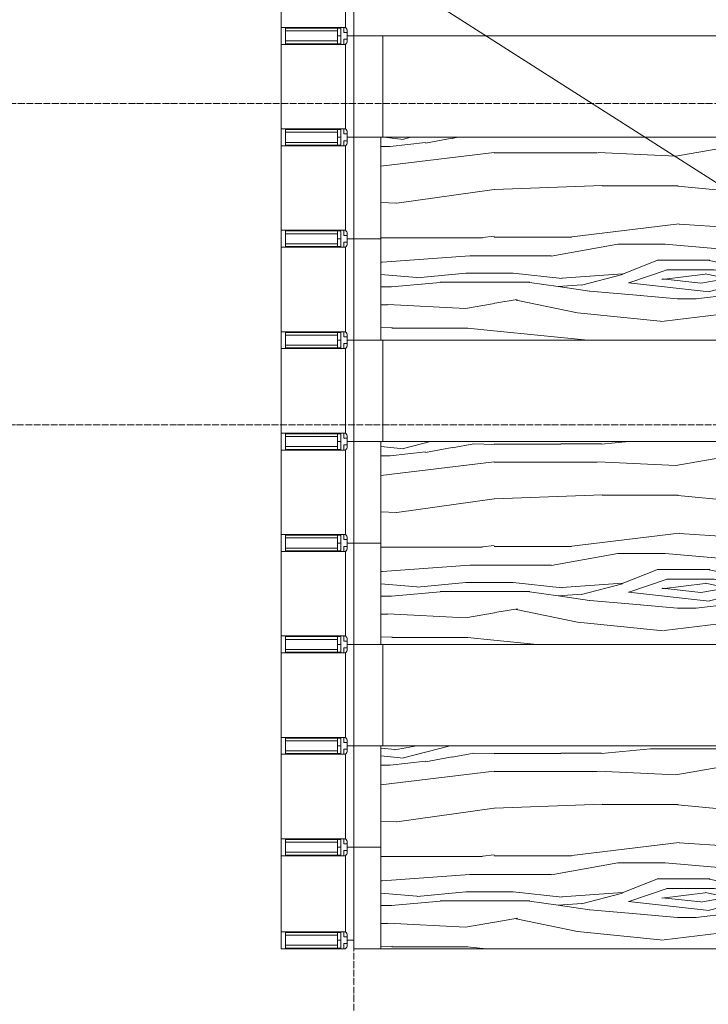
# Model space of a CAD drawing. Header units: millimetres. Extents: x -135639 to 224623, y -383017 to -59102.
# Tile 441 of 494: x 91625 to 93661, y -127836 to -124924. Entities that reach past the tile are written whole.
import ezdxf

# ---------------------------------------------------------------- set-up
doc = ezdxf.new("R2010")
doc.units = ezdxf.units.MM
for name, pattern in [('Линия сетки', [25, 20, -2.5, 0, -2.5]), ('Сверху', [3.96875, 2.38125, -1.5875]), ('Сверху_2_', [4.5, 3, -1.5]), ('Штрих_3_1_5_', [4.5, 3, -1.5])]:
    doc.linetypes.add(name, pattern=pattern)
for name, color, linetype, lineweight in [('A-214-M_CURT_WALL', 7, 'Continuous', 18), ('A-215-M_CURT_PANEL', 7, 'Continuous', 18), ('A-242-M_STAIR', 7, 'Continuous', 18), ('A-242-MB_STAIR', 7, 'Сверху_2_', 18), ('A-280-M_COLUMN', 7, 'Continuous', 18), ('Z-030-M_GRID', 7, 'Continuous', 9), ('Z-060-M_DETAIL', 7, 'Continuous', 18)]:
    doc.layers.add(name, color=color, linetype=linetype, lineweight=lineweight)
pattern_1 = [(355.1009999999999, (-179.329, 195.53), (1525.000381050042, 0.002688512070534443), [180, -10534.143]), (355.1009999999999, (-398.495, 214.669), (1525.000381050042, 0.002688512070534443), [220, -10494.143]), (180, (-398.478, 214.862), (1.120551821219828e-13, 915), [140, -1385]), (189.728, (-538.396, 214.394), (-6099.993634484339, -915.0448398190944), [200, -10630.721]), (180, (-735.439, 180.133), (1.120551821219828e-13, 915), [240, -1285]), (183.814, (-975.4110000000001, 179.712), (-1524.999602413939, 0.001526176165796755), [260, -13495.466]), (356.186, (-1524.957, 180.668), (1524.999602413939, 0.001526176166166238), [290.752, -13464.714]), (356.186, (-89.821, 135.518), (1524.999602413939, 0.001526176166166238), [90, -13665.466]), (352.405, (-159.198, 144.663), (7624.99477556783, -915.0473589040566), [70, -13776.463]), (347.692, (-266.701, 168.047), (4575.000281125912, -914.9986894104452), [110, -17059.631]), (180, (-266.763, 167.758), (1.120551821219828e-13, 915), [155, -1370]), (201.801, (-421.692, 167.581), (-3050.006045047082, -914.9784250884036), [110, -4817.425999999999]), (194.931, (-523.734, 126.479), (-10675.02005840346, -2744.922174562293), [125, -14079.62]), (183.814, (-644.5, 94.28), (-1524.999602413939, 0.001526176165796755), [70, -13685.466]), (358.191, (-59.973, 89.555), (1524.999822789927, -0.006833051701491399), [60, -28929.444]), (190.204, (-59.996, 89.571), (-10674.99922988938, -1830.004678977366), [65, -15430.081]), (190.204, (-124.013, 78.311), (-10674.99922988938, -1830.004678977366), [80, -15415.081]), (186.226, (-202.795, 64.484), (-9149.996860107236, -915.027481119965), [105, -16769.523]), (180, (-307.198, 53.302), (1.120551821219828e-13, 915), [55, -1470]), (355.1009999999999, (-471.788, 62.791), (1525.000381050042, 0.002688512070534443), [110, -10604.143]), (355.1009999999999, (-621.22, 75.829), (1525.000381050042, 0.002688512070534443), [150, -10564.143]), (351.469, (-714.3330000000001, 89.816), (1525.000032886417, -0.006436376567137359), [94.15, -6074.093000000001]), (351.469, (-798.424, 102.213), (1525.000032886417, -0.006436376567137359), [85, -6083.243]), (180, (-798.439, 102.113), (1.120551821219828e-13, 915), [265, -1260]), (185.274, (-1063.438, 102.094), (-10674.99808721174, -915.0190146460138), [145, -19764.282]), (180, (-1207.822, 88.74700000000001), (1.120551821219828e-13, 915), [120, -1405]), (180, (-1327.821, 88.25200000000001), (1.120551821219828e-13, 915), [197.181, -1327.819]), (349.7959999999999, (-253.551, 139.293), (10674.99922988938, -1830.004678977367), [140, -15355.081]), (180, (-253.556, 139.266), (1.120551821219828e-13, 915), [140, -1385]), (198.925, (-393.53, 139.191), (-3049.994537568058, -915.0186313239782), [120, -11165]), (353.7740000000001, (-506.99, 100.461), (9149.996860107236, -915.0274811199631), [240, -16634.523]), (194.421, (-115.69, 114.248), (-7624.993065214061, -1830.030129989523), [157.726, -10864.554]), (190.204, (-212.113, 114.048), (-10674.99922988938, -1830.004678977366), [82.42200000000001, -15412.659]), (353.7740000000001, (-407.592, 111.936), (9149.996860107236, -915.0274811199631), [115, -16759.523]), (187.326, (-278.645, 128.217), (-7625.006371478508, -914.9454141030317), [130, -21395.741]), (348.043, (-278.629, 128.021), (4574.993681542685, -915.0330823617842), [68.023, -26431.897]), (184.038, (-523.758, 126.61), (-13724.99497876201, -915.0692265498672), [180, -25809.50799999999]), (353.7740000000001, (-847.477, 129.561), (9149.996860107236, -915.0274811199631), [145, -16729.523]), (180, (-847.4939999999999, 129.402), (1.120551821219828e-13, 915), [140, -1385]), (185.274, (-987.492, 129.383), (-10674.99808721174, -915.0190146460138), [145, -19764.282]), (355.1009999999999, (-1400.87, 139.331), (1525.000381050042, 0.002688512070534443), [269.9999999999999, -10444.143]), (184.289, (-1400.834, 139.372), (-1525.000076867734, 0.004405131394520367), [124.529, -12109.735]), (186.843, (-0.06584, 34.821), (-1524.999767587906, -0.006467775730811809), [404.9999999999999, -7274.704]), (354.289, (-656.003, 12.275), (1525.000266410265, -0.01102817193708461), [255, -8940.636]), (348.043, (-836.972, 50.568), (4574.993681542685, -915.0330823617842), [185, -26314.919]), (189.728, (-836.908, 50.617), (-6099.993634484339, -915.0448398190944), [155, -10675.721]), (357.138, (-1219.366, 35.813), (1524.99969026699, 0.01093541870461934), [230, -18092.861]), (180, (-1219.362, 35.058), (1.120551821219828e-13, 915), [305.64, -1219.36]), (187.883, (-0.03574, -74.74), (-13725.00436681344, -1829.967091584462), [289.9999999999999, -19724.136]), (357.852, (-582.117, -103.023), (1525.0001234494, -0.01137161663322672), [295, -24122.15]), (354.289, (-981.19, -63.007), (1525.000266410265, -0.01102817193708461), [401.064, -8794.573]), (180, (-981.197, -63.075), (1.120551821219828e-13, 915), [225, -1300]), (182.148, (-1206.198, -63.06), (-1525.0001234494, -0.01137161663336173), [319.026, -24098.125]), (186.843, (0, -212.105), (-1524.999767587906, -0.006467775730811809), [34.99999999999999, -7644.704]), (0, (-394.749, -216.284), (0, 915), [360, -1165]), (356.186, (-978.423, -176.932), (1524.999602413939, 0.001526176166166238), [585, -13170.466]), (186.843, (-978.415, -176.316), (-1524.999767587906, -0.006467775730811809), [319.9999999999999, -7359.704]), (180, (-1296.157, -214.264), (1.120551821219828e-13, 915), [228.843, -1296.157]), (355.1009999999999, (-800.543, -254.722), (1525.000381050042, 0.002688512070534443), [180, -10534.143]), (355.1009999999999, (-1019.709, -235.583), (1525.000381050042, 0.002688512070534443), [220, -10494.143]), (180, (-1019.692, -235.39), (1.120551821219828e-13, 915), [140, -1385]), (190.204, (-1159.755, -235.039), (-10674.99922988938, -1830.004678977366), [200, -15295.081]), (180, (-1356.654, -270.119), (1.120551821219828e-13, 915), [168.346, -1356.654]), (356.566, (-711.055, -315.032), (1524.999626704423, -0.009558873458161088), [90, -15187.425]), (351.964, (-780.375, -305.322), (19824.98584178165, -2745.100099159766), [70, -26112.078]), (348.043, (-887.9860000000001, -282.535), (4574.993681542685, -915.0330823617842), [110, -26389.919]), (180, (-887.9780000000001, -282.494), (1.120551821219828e-13, 915), [155, -1370]), (201.801, (-1042.906, -282.671), (-3050.006045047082, -914.9784250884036), [110, -4817.425999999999]), (194.931, (-1144.948, -323.773), (-10675.02005840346, -2744.922174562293), [125, -14079.62]), (183.814, (-1265.714, -355.972), (-1524.999602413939, 0.001526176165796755), [70, -13685.466]), (358.191, (-681.187, -360.6969999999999), (1524.999822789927, -0.006833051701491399), [60, -28929.444]), (190.204, (-681.211, -360.681), (-10674.99922988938, -1830.004678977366), [65, -15430.081]), (190.204, (-745.2280000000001, -371.941), (-10674.99922988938, -1830.004678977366), [80, -15415.081]), (186.226, (-824.0089999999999, -385.768), (-9149.996860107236, -915.027481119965), [105, -16769.523]), (180, (-928.4119999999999, -396.95), (1.120551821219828e-13, 915), [55, -1470]), (355.1009999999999, (-1093.002, -387.461), (1525.000381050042, 0.002688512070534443), [110, -10604.143]), (355.1009999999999, (-1242.434, -374.423), (1525.000381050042, 0.002688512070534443), [150, -10564.143]), (351.469, (-1335.548, -360.436), (1525.000032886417, -0.006436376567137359), [94.15, -6074.093000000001]), (351.469, (-1419.639, -348.039), (1525.000032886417, -0.006436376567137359), [85, -6083.243]), (180, (-1419.654, -348.139), (1.120551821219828e-13, 915), [105.346, -1419.654]), (349.7959999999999, (-874.765, -310.959), (10674.99922988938, -1830.004678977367), [140, -15355.081]), (180, (-874.77, -310.986), (1.120551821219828e-13, 915), [140, -1385]), (198.925, (-1014.745, -311.061), (-3049.994537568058, -915.0186313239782), [120, -11165]), (353.7740000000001, (-1128.204, -349.791), (9149.996860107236, -915.0274811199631), [240, -16634.523]), (194.421, (-736.905, -336.004), (-7624.993065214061, -1830.030129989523), [157.726, -10864.554]), (190.204, (-833.327, -336.204), (-10674.99922988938, -1830.004678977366), [82.42200000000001, -15412.659]), (353.7740000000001, (-1028.806, -338.316), (9149.996860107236, -915.0274811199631), [115, -16759.523]), (187.326, (-899.8589999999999, -322.035), (-7625.006371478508, -914.9454141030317), [130, -21395.741]), (348.043, (-899.8430000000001, -322.231), (4574.993681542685, -915.0330823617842), [68.023, -26431.897]), (184.038, (-1144.972, -323.642), (-13724.99497876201, -915.0692265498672), [180, -25809.50799999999]), (353.7740000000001, (-1468.691, -320.691), (9149.996860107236, -915.0274811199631), [145, -16729.523]), (180, (-1468.709, -320.85), (1.120551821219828e-13, 915), [56.291, -1468.709]), (186.843, (-621.28, -415.431), (-1524.999767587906, -0.006467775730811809), [404.9999999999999, -7274.704]), (354.289, (-1277.217, -437.977), (1525.000266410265, -0.01102817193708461), [255, -8940.636]), (348.043, (-1458.186, -399.684), (4574.993681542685, -915.0330823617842), [185, -26314.919]), (189.728, (-1458.136, -399.557), (-6099.993634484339, -915.0448398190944), [67.85, -10762.871]), (187.883, (-621.25, -494.992), (-13725.00436681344, -1829.967091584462), [289.9999999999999, -19724.136]), (357.852, (-1203.331, -523.275), (1525.0001234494, -0.01137161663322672), [295, -24122.15]), (354.289, (-1524.994, -490.986), (1525.000266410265, -0.01102817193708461), [323.269, -8872.367]), (186.843, (-621.2130000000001, -602.357), (-1524.999767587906, -0.006467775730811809), [34.99999999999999, -7644.704]), (0, (-1015.963, -606.536), (0, 915), [360, -1165]), (356.186, (-1525.026, -572.215), (1524.999602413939, 0.001526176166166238), [510.219, -13245.248]), (180, (0, -270.119), (1.120551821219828e-13, 915), [71.654, -1453.346]), (184.038, (-71.66, -270.034), (-13724.99497876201, -915.0692265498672), [259.9999999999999, -25729.50799999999]), (356.566, (-621.232, -270.547), (1524.999626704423, -0.009558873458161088), [290.752, -14986.673]), (180, (0, -348.139), (1.120551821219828e-13, 915), [159.654, -1365.346]), (185.274, (-159.652, -348.158), (-10674.99808721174, -915.0190146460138), [145, -19764.282]), (180, (-304.036, -361.505), (1.120551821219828e-13, 915), [120, -1405]), (180, (-424.035, -362), (1.120551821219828e-13, 915), [197.181, -1327.819]), (180, (0, -320.85), (1.120551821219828e-13, 915), [83.709, -1441.291]), (185.274, (-83.70700000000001, -320.869), (-10674.99808721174, -915.0190146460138), [145, -19764.282]), (355.1009999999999, (-497.084, -310.921), (1525.000381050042, 0.002688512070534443), [269.9999999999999, -10444.143]), (184.289, (-497.049, -310.88), (-1525.000076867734, 0.004405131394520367), [124.529, -12109.735]), (189.728, (0.01343, -411.16), (-6099.993634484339, -915.0448398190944), [87.15, -10743.572]), (357.138, (-315.581, -414.439), (1524.99969026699, 0.01093541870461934), [230, -18092.861]), (180, (-315.577, -415.194), (1.120551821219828e-13, 915), [305.64, -1219.36]), (354.289, (-77.41, -483.314), (1525.000266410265, -0.01102817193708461), [77.795, -9117.841]), (180, (-77.41199999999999, -483.327), (1.120551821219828e-13, 915), [225, -1300]), (182.148, (-302.412, -483.312), (-1525.0001234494, -0.01137161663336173), [319.026, -24098.125]), (356.186, (-74.612, -566.803), (1524.999602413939, 0.001526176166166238), [74.781, -13680.685]), (186.843, (-74.63, -566.568), (-1524.999767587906, -0.006467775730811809), [319.9999999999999, -7359.704]), (180, (-392.371, -604.516), (1.120551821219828e-13, 915), [228.843, -1296.157])]

# ---------------------------------------------------------------- blocks, each defined once
blk = doc.blocks.new('135_SLK_GD_AR_rvt-1-B1_-7_650_')
at = {"layer": 'A-242-M_STAIR', "color": 253, "true_color": 0xaaaaaa}
for p, q in [((100750.0000000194, 67850.00000369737), (100750.0000000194, 68099.73822359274)), ((100750.0000000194, 67550.00000369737), (100750.0000000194, 67850.00000369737)), ((100750.0000000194, 67850.00000369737), (101140.9836065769, 67850.00000369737)), ((100750.0000000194, 67250.00000369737), (100750.0000000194, 67550.00000369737)), ((100750.0000000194, 67550.00000369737), (101610.6557377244, 67550.00000369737)), ((100750.0000000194, 67250.00000369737), (100829.9999999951, 67250.00000369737)), ((100750.0000000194, 66950.00000369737), (100829.9999999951, 66950.00000369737)), ((100750.0000000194, 66650.00000369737), (103019.672131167, 66650.00000369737)), ((100750.0000000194, 66350.00000369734), (100829.9999999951, 66350.00000369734)), ((100750.0000000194, 66050.00000369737), (100829.9999999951, 66050.00000369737)), ((100750.0000000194, 65750.00000369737), (104428.6885246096, 65750.00000369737)), ((100750.0000000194, 65450.00000369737), (100829.9999999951, 65450.00000369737)), ((100750.0000000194, 65150.00000369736), (100750.0000000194, 65174.99999996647)), ((100750.0000000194, 65150.00000369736), (100829.9999999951, 65150.00000369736))]:
    blk.add_line(p, q, dxfattribs=at)
at = {"layer": 'A-242-M_STAIR', "color": 253, "linetype": 'Штрих_3_1_5_', "true_color": 0xaaaaaa}
for p, q in [((100750.0000000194, 67850.00000369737), (101140.9836065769, 67850.00000369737)), ((100750.0000000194, 67550.00000369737), (101610.6557377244, 67550.00000369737)), ((100750.0000000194, 67250.00000369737), (100829.9999999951, 67250.00000369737)), ((100750.0000000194, 66950.00000369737), (100829.9999999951, 66950.00000369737)), ((100750.0000000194, 66650.00000369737), (103019.672131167, 66650.00000369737)), ((100750.0000000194, 66350.00000369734), (100829.9999999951, 66350.00000369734)), ((100750.0000000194, 66050.00000369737), (100829.9999999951, 66050.00000369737)), ((100750.0000000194, 65750.00000369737), (104428.6885246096, 65750.00000369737)), ((100750.0000000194, 65450.00000369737), (100829.9999999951, 65450.00000369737)), ((100750.0000000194, 65150.00000369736), (100829.9999999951, 65150.00000369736))]:
    blk.add_line(p, q, dxfattribs=at)
at = {"layer": 'A-242-MB_STAIR', "color": 253, "linetype": 'Continuous', "true_color": 0xaaaaaa}
blk.add_line((106319.6560172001, 64542.15689324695), (100750.0000000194, 68099.73822359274), dxfattribs=at)
at = {"layer": 'A-242-MB_STAIR', "color": 253, "linetype": 'Сверху', "true_color": 0xaaaaaa}
for p, q in [((101140.9836065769, 67850.00000369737), (114800.0000000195, 67850.00000369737)), ((101140.9836065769, 67850.00000369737), (114800.0000000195, 67850.00000369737)), ((101610.6557377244, 67550.00000369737), (114500.0000000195, 67550.00000369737)), ((101610.6557377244, 67550.00000369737), (114500.0000000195, 67550.00000369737))]:
    blk.add_line(p, q, dxfattribs=at)
blk = doc.blocks.new('Ind_FUR_Амфитеатр_Модуль - Ind_FUR_Амфитеатр_Модуль-5302371-B1_-7_650_')
at = {"layer": 'A-280-M_COLUMN', "lineweight": 5, "true_color": 0xd2d2d2}
h = blk.add_hatch(dxfattribs=at)
h.set_pattern_fill('FP_252', color=254, style=0, pattern_type=2)
h.set_pattern_definition(pattern_1)
h.paths.add_polyline_path([(-749.9999999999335, 8.662937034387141e-11), (750.0000000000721, 8.662937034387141e-11), (750.0000000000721, 600.0000000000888), (-749.9999999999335, 600.0000000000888), (-749.9999999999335, 533.9039355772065)])
at = {"layer": 'A-280-M_COLUMN', "color": 253, "lineweight": 5, "true_color": 0xaaaaaa}
for p, q in [((-744.9999999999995, 899.9999999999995), (-744.9999999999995, 599.9999999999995)), ((745.0000000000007, 599.9999999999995), (745.0000000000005, 899.9999999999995)), ((-749.9999999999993, 0), (-749.9999999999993, 599.9999999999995)), ((750.0000000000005, 599.9999999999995), (-749.9999999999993, 599.9999999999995)), ((-744.9999999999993, 599.9999999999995), (745.0000000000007, 599.9999999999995)), ((750.0000000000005, 599.9999999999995), (750.0000000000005, 0)), ((750.0000000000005, 0), (-749.9999999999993, 0))]:
    blk.add_line(p, q, dxfattribs=at)
blk = doc.blocks.new('Ind_FUR_Амфитеатр_Модуль - Ind_FUR_Амфитеатр_Модуль-5302372-B1_-7_650_')
at = {"layer": 'A-280-M_COLUMN', "lineweight": 5, "true_color": 0xd2d2d2}
h = blk.add_hatch(dxfattribs=at)
h.set_pattern_fill('FP_252', color=254, style=0, pattern_type=2)
h.set_pattern_definition(pattern_1)
h.paths.add_polyline_path([(1000.000000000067, 1.039552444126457e-10), (1000.000000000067, 600.0000000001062), (-999.9999999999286, 600.0000000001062), (-999.9999999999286, 1.039552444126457e-10), (-368.445352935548, 1.039552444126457e-10)])
at = {"layer": 'A-280-M_COLUMN', "color": 253, "lineweight": 5, "true_color": 0xaaaaaa}
for p, q in [((-995.0000000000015, 899.9999999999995), (-995.0000000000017, 599.9999999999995)), ((-689.0163934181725, 899.9999999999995), (995.000000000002, 899.9999999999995)), ((995.000000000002, 899.9999999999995), (1000.000000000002, 899.9999999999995)), ((995.000000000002, 599.9999999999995), (995.0000000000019, 899.9999999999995)), ((1000.000000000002, 899.9999999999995), (1000.000000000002, 599.9999999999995)), ((-1000.000000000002, 0), (-1000.000000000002, 599.9999999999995)), ((1000.000000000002, 599.9999999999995), (-1000.000000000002, 599.9999999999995)), ((-995.000000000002, 599.9999999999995), (995.000000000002, 599.9999999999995)), ((1000.000000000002, 599.9999999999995), (1000.000000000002, 0)), ((1000.000000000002, 0), (-1000.000000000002, 0))]:
    blk.add_line(p, q, dxfattribs=at)
blk = doc.blocks.new('System Panel - A_PAN_Стемалит_25 mm-V368-B1_-7_650_')
at = {"layer": 'A-215-M_CURT_PANEL', "color": 253, "lineweight": 5, "true_color": 0xaaaaaa}
for p, q in [((-99.73822362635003, 0), (-149.9999999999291, 0)), ((-149.9999999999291, 0), (-149.9999999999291, -20.0000000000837)), ((149.9999999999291, -20.0000000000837), (149.9999999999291, 0)), ((-124.9999999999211, -25.00000000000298), (125.0000000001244, -25.00000000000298))]:
    blk.add_line(p, q, dxfattribs=at)
blk = doc.blocks.new('Rectangular Mullion - R_InvisibleFrame_50Wx250H ДЛЯ 25 ММ-6446395-B1_-7_650_')
at = {"layer": 'A-214-M_CURT_WALL', "color": 253, "lineweight": 5, "true_color": 0xaaaaaa}
blk.add_line((100534.9999999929, 76274.99999996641), (100534.9999999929, 76524.99999996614), dxfattribs=at)
blk = doc.blocks.new('System Panel - A_PAN_Стемалит_25 mm-6404407-B1_-7_650_')
at = {"layer": 'A-215-M_CURT_PANEL', "color": 253, "lineweight": 5, "true_color": 0xaaaaaa}
for p, q in [((-149.9999999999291, -4.331468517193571e-12), (-149.9999999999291, -20.00000000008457)), ((-124.9999999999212, -25.00000000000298), (125.0000000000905, -25.00000000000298)), ((149.9999999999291, -20.00000000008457), (149.9999999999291, -4.331468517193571e-12))]:
    blk.add_line(p, q, dxfattribs=at)
blk = doc.blocks.new('Rectangular Mullion - 50Wx250H-3927046-B1_-7_650_')
at = {"layer": 'Z-060-M_DETAIL', "color": 253, "lineweight": 5, "true_color": 0xaaaaaa}
for p, q in [((0, 250.0000000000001), (-25.0000000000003, 250.0000000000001)), ((-25.0000000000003, 250.0000000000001), (-25.0000000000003, 237.2999998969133)), ((-24.99999999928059, 65.2499999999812), (-24.99999999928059, 250.0000000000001)), ((-24.99999999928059, 250.0000000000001), (1.10097131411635e-10, 250.0000000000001)), ((-23.0000000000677, 237.2999998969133), (0, 237.2999998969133)), ((-23.00000000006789, 237.2999998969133), (0, 237.2999998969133)), ((-23.00000000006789, 237.2999998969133), (-23.00000000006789, 73.55000000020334)), ((0, 237.2999998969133), (-14.90000002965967, 237.2999998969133)), ((-14.90000002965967, 237.2999998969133), (-14.90000002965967, 83.95000000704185)), ((-14.90000002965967, 83.95000000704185), (-14.90000002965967, 237.2999998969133)), ((25.0000000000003, 250.0000000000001), (0, 250.0000000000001)), ((24.99999999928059, 250.0000000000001), (-1.10097131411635e-10, 250.0000000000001)), ((14.90000002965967, 237.2999998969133), (0, 237.2999998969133)), ((0, 237.2999998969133), (23.0000000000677, 237.2999998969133)), ((23.00000000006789, 237.2999998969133), (0, 237.2999998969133)), ((14.90000002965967, 83.95000000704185), (14.90000002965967, 237.2999998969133)), ((14.90000002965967, 83.95000000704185), (14.90000002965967, 237.2999998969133)), ((23.00000000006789, 237.2999998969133), (23.00000000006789, 73.55000000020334)), ((25.0000000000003, 237.2999998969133), (25.0000000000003, 250.0000000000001)), ((24.99999999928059, 65.2499999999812), (24.99999999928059, 250.0000000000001)), ((-25.00000000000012, 73.55000000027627), (-25.0000000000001, 65.24999999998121)), ((-24.99999999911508, 65.2499999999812), (-24.99999999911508, 60.2499999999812)), ((-10.00000000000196, 65.24999999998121), (-25.0000000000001, 65.24999999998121)), ((-25.0000000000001, 65.24999999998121), (-25.0000000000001, 60.24999999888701)), ((-25.0000000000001, 65.24999999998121), (-10.00000000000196, 65.24999999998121)), ((-10.00000000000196, 65.24999999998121), (-24.99999999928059, 65.24999999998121)), ((0, 83.95000000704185), (-23.00000000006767, 83.95000000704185)), ((-23.00000000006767, 83.95000000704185), (-23.00000000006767, 73.55000000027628)), ((0, 83.95000000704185), (-23.00000000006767, 83.95000000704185)), ((-23.00000000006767, 73.55000000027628), (0, 73.55000000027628)), ((0, 73.55000000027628), (-23.00000000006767, 73.55000000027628)), ((-0.5000000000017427, 73.55000000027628), (-23.00000000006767, 73.55000000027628)), ((-14.90000002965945, 83.95000000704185), (0, 83.95000000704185)), ((-10.00000000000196, 55.00000000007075), (-10.00000000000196, 65.24999999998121)), ((-10.00000000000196, 65.24999999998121), (-10.00000000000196, 55.00000000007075)), ((-10.00000000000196, 55.00000000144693), (-10.00000000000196, 65.2499999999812)), ((0, 83.95000000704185), (14.90000002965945, 83.95000000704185)), ((23.00000000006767, 83.95000000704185), (0, 83.95000000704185)), ((0, 83.95000000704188), (0, 73.5500000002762)), ((0, 83.95000000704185), (23.00000000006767, 83.95000000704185)), ((0, 73.5500000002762), (0, 83.95000000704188)), ((0, 73.55000000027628), (23.00000000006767, 73.55000000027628)), ((23.00000000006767, 73.55000000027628), (0, 73.55000000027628)), ((0.5000000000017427, 73.55000000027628), (23.00000000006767, 73.55000000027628)), ((10.00000000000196, 65.24999999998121), (10.00000000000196, 55.00000000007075)), ((25.0000000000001, 65.24999999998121), (10.00000000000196, 65.24999999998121)), ((10.00000000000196, 55.00000000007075), (10.00000000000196, 65.24999999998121)), ((10.00000000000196, 65.24999999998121), (25.0000000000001, 65.24999999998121)), ((10.00000000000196, 65.24999999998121), (24.99999999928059, 65.24999999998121)), ((10.00000000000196, 55.00000000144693), (10.00000000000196, 65.2499999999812)), ((23.00000000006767, 73.55000000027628), (23.00000000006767, 83.95000000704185)), ((25.0000000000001, 65.24999999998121), (25.00000000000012, 73.55000000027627)), ((24.99999999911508, 65.2499999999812), (24.99999999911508, 60.2499999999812)), ((25.0000000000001, 60.24999999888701), (25.0000000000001, 65.24999999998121)), ((-10.00000000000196, 55.00000000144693), (-14.00000000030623, 55.00000000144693)), ((-14.00000000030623, 55.00000000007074), (-10.00000000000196, 55.00000000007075)), ((-10.00000000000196, 55.00000000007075), (0, 55.00000000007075)), ((0, 55.00000000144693), (-10.00000000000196, 55.00000000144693)), ((0, 55.00000000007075), (10.00000000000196, 55.00000000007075)), ((0, 55.00000000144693), (10.00000000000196, 55.00000000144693)), ((10.00000000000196, 55.00000000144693), (14.00000000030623, 55.00000000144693)), ((10.00000000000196, 55.00000000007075), (14.00000000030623, 55.00000000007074))]:
    blk.add_line(p, q, dxfattribs=at)
for centre, radius, start, end in [((-14.00000000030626, 69.14880952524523), 14.14880952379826, 218.972259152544, 269.9999999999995), ((-14.00000000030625, 69.14880952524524), 14.14880952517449, 218.9722591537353, 270.0000000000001), ((-14.00000000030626, 69.14880952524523), 14.1488095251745, 218.9722591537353, 269.9999999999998), ((14.00000000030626, 69.14880952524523), 14.14880952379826, 269.9999999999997, 321.0277408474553), ((14.00000000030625, 69.14880952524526), 14.1488095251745, 269.9999999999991, 321.0277408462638), ((14.00000000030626, 69.14880952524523), 14.14880952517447, 269.9999999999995, 321.0277408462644)]:
    blk.add_arc(centre, radius, start, end, dxfattribs=at)
blk = doc.blocks.new('Rectangular Mullion - R_InvisibleFrame_50Wx250H ДЛЯ 25 ММ-6467979-B1_-7_650_')
at = {"layer": 'A-214-M_CURT_WALL', "color": 253, "lineweight": 5, "true_color": 0xaaaaaa}
for p, q in [((-50.00000000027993, 202.2999998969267), (-50.00000000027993, 38.55000000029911)), ((0, 38.55000000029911), (0, 202.2999998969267))]:
    blk.add_line(p, q, dxfattribs=at)
blk = doc.blocks.new('System Panel - A_PAN_Стемалит_25 mm-V369-B1_-7_650_')
at = {"layer": 'A-215-M_CURT_PANEL', "color": 253, "lineweight": 5, "true_color": 0xaaaaaa}
for p, q in [((149.9999999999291, -4.331468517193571e-12), (-149.9999999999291, -4.331468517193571e-12)), ((-149.9999999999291, -4.331468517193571e-12), (-149.9999999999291, -20.00000000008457)), ((-124.9999999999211, -25.00000000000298), (125.0000000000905, -25.00000000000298)), ((149.9999999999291, -20.00000000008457), (149.9999999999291, -4.331468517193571e-12))]:
    blk.add_line(p, q, dxfattribs=at)
blk = doc.blocks.new('Rectangular Mullion - R_InvisibleFrame_50Wx250H ДЛЯ 25 ММ-6659651-B1_-7_650_')
at = {"layer": 'A-214-M_CURT_WALL', "color": 253, "lineweight": 5, "true_color": 0xaaaaaa}
for p, q in [((-50.00000000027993, 202.2999998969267), (-50.00000000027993, 38.55000000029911)), ((0, 38.55000000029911), (0, 202.2999998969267))]:
    blk.add_line(p, q, dxfattribs=at)
blk = doc.blocks.new('System Panel - A_PAN_Glass_25 mm-6659652-B1_-7_650_')
at = {"layer": 'A-215-M_CURT_PANEL', "color": 253, "lineweight": 5, "true_color": 0xaaaaaa}
for p, q in [((149.9999999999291, 0), (-149.9999999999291, 0)), ((-149.9999999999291, 0), (-149.9999999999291, -20.00000000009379)), ((149.9999999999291, -20.00000000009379), (149.9999999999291, 0)), ((-124.9999999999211, -24.99999999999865), (125.0000000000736, -24.99999999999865))]:
    blk.add_line(p, q, dxfattribs=at)
blk = doc.blocks.new('Rectangular Mullion - R_InvisibleFrame_50Wx250H ДЛЯ 25 ММ-6446400-B1_-7_650_')
at = {"layer": 'A-214-M_CURT_WALL', "color": 253, "lineweight": 5, "true_color": 0xaaaaaa}
blk.add_line((100535.0000000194, 66924.99999996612), (100535.0000000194, 66674.99999996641), dxfattribs=at)
blk = doc.blocks.new('Rectangular Mullion - R_InvisibleFrame_50Wx250H ДЛЯ 25 ММ-6659747-B1_-7_650_')
at = {"layer": 'A-214-M_CURT_WALL', "color": 253, "lineweight": 5, "true_color": 0xaaaaaa}
for p, q in [((-50.00000000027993, 202.2999998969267), (-50.00000000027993, 38.55000000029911)), ((0, 38.55000000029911), (0, 202.2999998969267))]:
    blk.add_line(p, q, dxfattribs=at)
blk = doc.blocks.new('System Panel - A_PAN_Glass_25 mm-6659748-B1_-7_650_')
at = {"layer": 'A-215-M_CURT_PANEL', "color": 253, "lineweight": 5, "true_color": 0xaaaaaa}
for p, q in [((149.9999999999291, 0), (-149.9999999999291, 0)), ((-149.9999999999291, 0), (-149.9999999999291, -20.0000000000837)), ((149.9999999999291, -20.0000000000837), (149.9999999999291, 0)), ((-124.9999999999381, -25.00000000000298), (125.0000000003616, -25.00000000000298))]:
    blk.add_line(p, q, dxfattribs=at)
blk = doc.blocks.new('System Panel - A_PAN_Glass_25 mm-6659878-B1_-7_650_')
at = {"layer": 'A-215-M_CURT_PANEL', "color": 253, "lineweight": 5, "true_color": 0xaaaaaa}
for p, q in [((137.4999999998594, 0), (-137.4999999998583, 0)), ((-137.4999999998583, 0), (-137.4999999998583, -20.00000000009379)), ((137.4999999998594, -20.00000000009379), (137.4999999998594, 0)), ((-112.4999999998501, -24.99999999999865), (112.499999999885, -24.99999999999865))]:
    blk.add_line(p, q, dxfattribs=at)
blk = doc.blocks.new('Rectangular Mullion - R_InvisibleFrame_50Wx250H ДЛЯ 25 ММ-6659879-B1_-7_650_')
at = {"layer": 'A-214-M_CURT_WALL', "color": 253, "lineweight": 5, "true_color": 0xaaaaaa}
for p, q in [((-50.00000000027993, 38.55000000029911), (-50.00000000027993, 202.2999998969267)), ((0, 202.2999998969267), (0, 38.55000000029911))]:
    blk.add_line(p, q, dxfattribs=at)
blk = doc.blocks.new('Rectangular Mullion - R_InvisibleFrame_50Wx250H ДЛЯ 25 ММ-6467947-B1_-7_650_')
at = {"layer": 'A-214-M_CURT_WALL', "color": 253, "lineweight": 5, "true_color": 0xaaaaaa}
blk.add_line((100535.0000000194, 65424.99999996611), (100535.0000000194, 65199.99999996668), dxfattribs=at)
blk = doc.blocks.new('135_SLK_K3_AR_FCD_rvt-1-B1_-7_650_')
at = {"layer": 'A-214-M_CURT_WALL', "color": 253, "lineweight": 5, "true_color": 0xaaaaaa}
for name, p in [('Rectangular Mullion - R_InvisibleFrame_50Wx250H ДЛЯ 25 ММ-6446395-B1_-7_650_', (0, -8399.99999999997)), ('Rectangular Mullion - R_InvisibleFrame_50Wx250H ДЛЯ 25 ММ-6446395-B1_-7_650_', (0, -8700.000000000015)), ('Rectangular Mullion - R_InvisibleFrame_50Wx250H ДЛЯ 25 ММ-6446395-B1_-7_650_', (0, -9000.000000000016)), ('Rectangular Mullion - R_InvisibleFrame_50Wx250H ДЛЯ 25 ММ-6446395-B1_-7_650_', (0, -9300.000000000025)), ('Rectangular Mullion - R_InvisibleFrame_50Wx250H ДЛЯ 25 ММ-6446400-B1_-7_650_', (0, 0)), ('Rectangular Mullion - R_InvisibleFrame_50Wx250H ДЛЯ 25 ММ-6446400-B1_-7_650_', (0, -299.9999999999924)), ('Rectangular Mullion - R_InvisibleFrame_50Wx250H ДЛЯ 25 ММ-6446400-B1_-7_650_', (0, -599.9999999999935)), ('Rectangular Mullion - R_InvisibleFrame_50Wx250H ДЛЯ 25 ММ-6446400-B1_-7_650_', (0, -899.999999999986)), ('Rectangular Mullion - R_InvisibleFrame_50Wx250H ДЛЯ 25 ММ-6446400-B1_-7_650_', (0, -1200.000000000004)), ('Rectangular Mullion - R_InvisibleFrame_50Wx250H ДЛЯ 25 ММ-6467947-B1_-7_650_', (0, 0))]:
    blk.add_blockref(name, p, dxfattribs=at)
at = {"layer": 'A-214-M_CURT_WALL', "color": 253, "lineweight": 5, "true_color": 0xaaaaaa, "extrusion": (0, 0, -1)}
for name, p, rotation in [('Rectangular Mullion - 50Wx250H-3927046-B1_-7_650_', (-100785.0000000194, 67849.99999996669), 270.0000000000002), ('Rectangular Mullion - 50Wx250H-3927046-B1_-7_650_', (-100785.0000000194, 67549.99999996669), 270.0000000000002), ('Rectangular Mullion - 50Wx250H-3927046-B1_-7_650_', (-100785.0000000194, 67249.99999996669), 270.0000000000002), ('Rectangular Mullion - 50Wx250H-3927046-B1_-7_650_', (-100785.0000000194, 66949.99999996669), 270.0000000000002), ('Rectangular Mullion - 50Wx250H-3927046-B1_-7_650_', (-100785.0000000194, 66649.9999999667), 270.0000000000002), ('Rectangular Mullion - 50Wx250H-3927046-B1_-7_650_', (-100785.0000000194, 66349.99999996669), 270.0000000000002), ('Rectangular Mullion - 50Wx250H-3927046-B1_-7_650_', (-100785.0000000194, 66049.99999996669), 270.0000000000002), ('Rectangular Mullion - 50Wx250H-3927046-B1_-7_650_', (-100785.0000000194, 65749.99999996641), 270), ('Rectangular Mullion - 50Wx250H-3927046-B1_-7_650_', (-100785.0000000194, 65449.99999996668), 270.0000000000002), ('Rectangular Mullion - 50Wx250H-3927046-B1_-7_650_', (-100785.0000000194, 65174.99999996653), 270.0000000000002), ('Rectangular Mullion - R_InvisibleFrame_50Wx250H ДЛЯ 25 ММ-6659879-B1_-7_650_', (-100750.0000000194, 65149.99999996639), 270.0000000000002)]:
    blk.add_blockref(name, p, dxfattribs=dict(at, rotation=rotation))
at = {"layer": 'A-214-M_CURT_WALL', "color": 253, "lineweight": 5, "true_color": 0xaaaaaa}
for name, p, rotation in [('Rectangular Mullion - R_InvisibleFrame_50Wx250H ДЛЯ 25 ММ-6467979-B1_-7_650_', (100750.0000000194, 67874.9999999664), 89.99999999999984), ('Rectangular Mullion - R_InvisibleFrame_50Wx250H ДЛЯ 25 ММ-6467979-B1_-7_650_', (100750.0000000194, 67574.9999999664), 89.99999999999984), ('Rectangular Mullion - R_InvisibleFrame_50Wx250H ДЛЯ 25 ММ-6467979-B1_-7_650_', (100750.0000000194, 67274.9999999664), 89.99999999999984), ('Rectangular Mullion - R_InvisibleFrame_50Wx250H ДЛЯ 25 ММ-6659651-B1_-7_650_', (100750.0000000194, 66974.9999999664), 89.99999999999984), ('Rectangular Mullion - R_InvisibleFrame_50Wx250H ДЛЯ 25 ММ-6659651-B1_-7_650_', (100750.0000000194, 66674.99999996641), 89.99999999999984), ('Rectangular Mullion - R_InvisibleFrame_50Wx250H ДЛЯ 25 ММ-6659651-B1_-7_650_', (100750.0000000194, 66374.9999999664), 89.99999999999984), ('Rectangular Mullion - R_InvisibleFrame_50Wx250H ДЛЯ 25 ММ-6659747-B1_-7_650_', (100750.0000000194, 66074.9999999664), 89.99999999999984), ('Rectangular Mullion - R_InvisibleFrame_50Wx250H ДЛЯ 25 ММ-6659747-B1_-7_650_', (100750.0000000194, 65774.99999996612), 90.00000000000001), ('Rectangular Mullion - R_InvisibleFrame_50Wx250H ДЛЯ 25 ММ-6659747-B1_-7_650_', (100750.0000000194, 65474.99999996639), 89.99999999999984)]:
    blk.add_blockref(name, p, dxfattribs=dict(at, rotation=rotation))
at = {"layer": 'A-215-M_CURT_PANEL', "color": 253, "lineweight": 5, "true_color": 0xaaaaaa}
for name, p, rotation in [('System Panel - A_PAN_Стемалит_25 mm-V368-B1_-7_650_', (100750.0000000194, 67999.99999996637), 269.9999999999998), ('System Panel - A_PAN_Стемалит_25 mm-6404407-B1_-7_650_', (100750.0000000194, 67699.99999996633), 269.9999999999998), ('System Panel - A_PAN_Стемалит_25 mm-V369-B1_-7_650_', (100750.0000000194, 67399.99999996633), 269.9999999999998), ('System Panel - A_PAN_Стемалит_25 mm-V369-B1_-7_650_', (100750.0000000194, 67099.99999996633), 269.9999999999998), ('System Panel - A_PAN_Glass_25 mm-6659652-B1_-7_650_', (100750.0000000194, 66799.99999996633), 269.9999999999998), ('System Panel - A_PAN_Glass_25 mm-6659652-B1_-7_650_', (100750.0000000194, 66499.99999996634), 269.9999999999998), ('System Panel - A_PAN_Glass_25 mm-6659652-B1_-7_650_', (100750.0000000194, 66199.99999996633), 269.9999999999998), ('System Panel - A_PAN_Glass_25 mm-6659748-B1_-7_650_', (100750.0000000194, 65899.99999996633), 269.9999999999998), ('System Panel - A_PAN_Glass_25 mm-6659748-B1_-7_650_', (100750.0000000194, 65599.99999996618), 270), ('System Panel - A_PAN_Glass_25 mm-6659878-B1_-7_650_', (100750.0000000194, 65312.4999999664), 269.9999999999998)]:
    blk.add_blockref(name, p, dxfattribs=dict(at, rotation=rotation))
at = {"layer": 'A-280-M_COLUMN', "color": 253, "lineweight": 5, "true_color": 0xaaaaaa}
for name, p in [('Ind_FUR_Амфитеатр_Модуль - Ind_FUR_Амфитеатр_Модуль-5302372-B1_-7_650_', (101829.9999999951, 66949.9999999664)), ('Ind_FUR_Амфитеатр_Модуль - Ind_FUR_Амфитеатр_Модуль-5302371-B1_-7_650_', (101579.9999999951, 66049.99999996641)), ('Ind_FUR_Амфитеатр_Модуль - Ind_FUR_Амфитеатр_Модуль-5302371-B1_-7_650_', (101579.9999999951, 65149.9999999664))]:
    blk.add_blockref(name, p, dxfattribs=at)
blk = doc.blocks.new('-1 эт')
at = {"layer": 'Z-030-M_GRID', "color": 253, "linetype": 'Линия сетки', "true_color": 0xaaaaaa}
for p, q in [((100749.9999999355, -19694.96828351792), (100750.0000000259, 133719.8946437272)), ((155950.9353331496, 67649.99999999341), (-3682.226121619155, 67650.00000008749)), ((155947.5835675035, 66699.99999990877), (-3682.168750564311, 66700.00000000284))]:
    blk.add_line(p, q, dxfattribs=at)
at = {"lineweight": 5}
for name in ['135_SLK_GD_AR_rvt-1-B1_-7_650_', '135_SLK_K3_AR_FCD_rvt-1-B1_-7_650_']:
    blk.add_blockref(name, (0, 0), dxfattribs=at)

msp = doc.modelspace()

# ---------------------------------------------------------------- block references
msp.add_blockref('-1 эт', (-8136.790275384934, -192821.4967568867))

doc.saveas('drawing.dxf')
